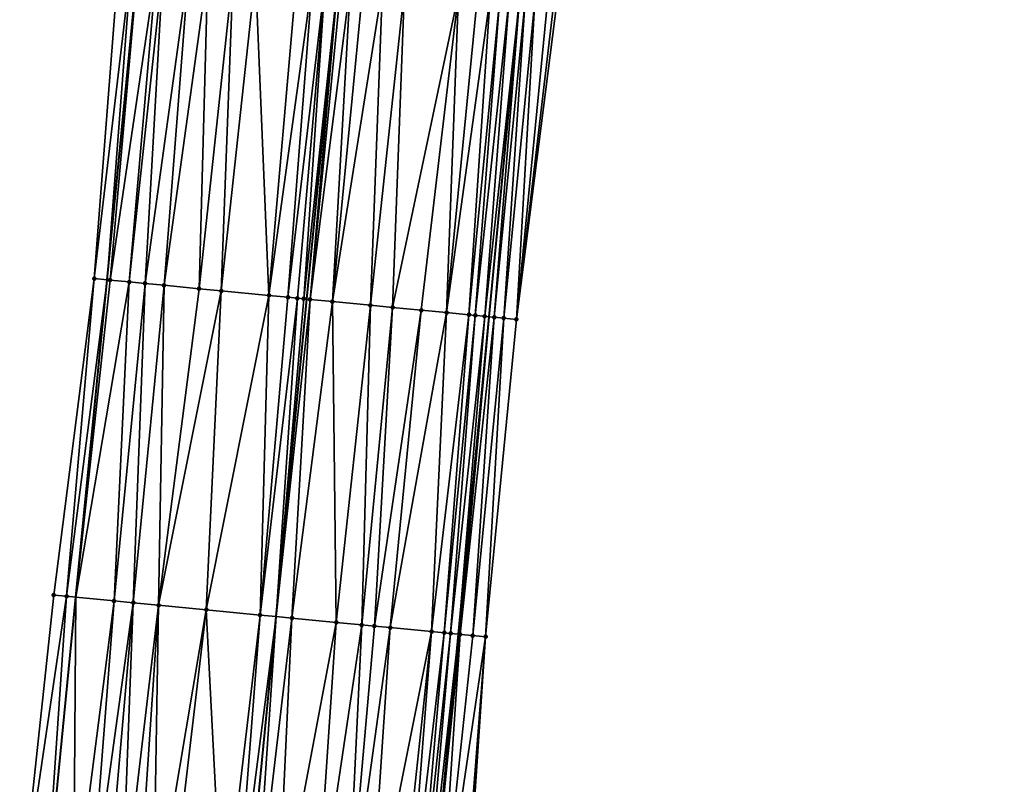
# Model space of a CAD drawing. Header units: feet. Extents: x 2004186 to 2014793, y 836912 to 864902.
# Tile 899 of 974: x 2004211 to 2004273, y 861511 to 861559. Entities that reach past the tile are written whole.
import ezdxf

# ---------------------------------------------------------------- set-up
doc = ezdxf.new("R2010")
doc.units = ezdxf.units.FT
doc.header["$LTSCALE"] = 100
doc.header["$MEASUREMENT"] = 0
for name, color, linetype, lineweight in [('EP_Travel Lane', 5, 'Continuous', 40), ('GPL_Skip Line', 2, 'Continuous', 40), ('Road Shots', 4, 'Continuous', 200), ('Road X-Section', 30, 'Continuous', 13)]:
    doc.layers.add(name, color=color, linetype=linetype, lineweight=lineweight)
doc.layers.add('I-77 SB_MM21-27-Surface-Border', color=7, linetype='Continuous')
doc.layers.add('I-77 SB_MM21-27-Surface-TIN', color=7, linetype='Continuous')

msp = doc.modelspace()

# ---------------------------------------------------------------- linework, layer by layer
at = {"layer": 'EP_Travel Lane'}
for points in [[(2004212.544174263, 861502.873423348, 470.2992342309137), (2004214.489620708, 861522.7748377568, 470.6858175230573), (2004216.435079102, 861542.676374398, 471.0663750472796), (2004218.380463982, 861562.5771590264, 471.4839420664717), (2004220.325887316, 861582.4783370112, 471.8821549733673), (2004222.567689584, 861602.5243743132, 472.2747324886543), (2004224.793888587, 861622.3959875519, 472.6789331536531), (2004227.020107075, 861642.2677747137, 473.0741233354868), (2004229.246394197, 861662.14017452, 473.4375800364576), (2004231.740980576, 861682.1790557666, 473.8291582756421), (2004234.233509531, 861702.0191539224, 474.2284171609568), (2004236.725954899, 861721.8585867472, 474.6600591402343), (2004239.218455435, 861741.6984586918, 475.0703210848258), (2004242.03659576, 861761.6809461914, 475.4789857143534), (2004244.871533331, 861781.4747629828, 475.8894471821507), (2004247.706480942, 861801.2686498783, 476.2963339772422)], [(2004236.56754917, 861500.5505137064, 469.3571244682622), (2004238.482328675, 861520.4542463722, 469.776434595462), (2004240.397134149, 861540.3582489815, 470.1824757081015), (2004242.311902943, 861560.2618703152, 470.6072651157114), (2004244.226708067, 861580.1658692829, 471.0134773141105), (2004246.430381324, 861599.8806447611, 471.3945759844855), (2004248.655593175, 861619.7524403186, 471.7950859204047), (2004250.880840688, 861639.6245543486, 472.1790967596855), (2004253.106084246, 861659.4966330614, 472.5649318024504), (2004255.598611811, 861679.1552493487, 472.9433469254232), (2004258.127927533, 861698.9900976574, 473.3693686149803), (2004260.657264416, 861718.8251119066, 473.7873135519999), (2004263.18652827, 861738.6595534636, 474.233146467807), (2004265.929918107, 861758.2976924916, 474.6420854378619), (2004268.724748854, 861778.0972558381, 475.0505787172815), (2004271.519651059, 861797.8973254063, 475.4332667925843)]]:
    msp.add_polyline3d(points, dxfattribs=at)
at = {"layer": 'GPL_Skip Line'}
msp.add_polyline3d([(2004225.093366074, 861501.6595996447, 469.8263800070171), (2004227.033729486, 861521.5610936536, 470.233231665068), (2004228.97405485, 861541.4621974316, 470.6592828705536), (2004230.914420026, 861561.3637095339, 471.0652443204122), (2004232.854807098, 861581.2654462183, 471.460156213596), (2004235.067180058, 861601.1386514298, 471.8604559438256), (2004237.283219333, 861621.0116460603, 472.2519453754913), (2004239.499281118, 861640.8848425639, 472.6329768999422), (2004241.715335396, 861660.7579717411, 473.0174962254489), (2004244.224484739, 861680.5961824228, 473.397603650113), (2004246.753837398, 861700.4313203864, 473.8095277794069), (2004249.283145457, 861720.2661085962, 474.2384806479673), (2004251.81245754, 861740.1009283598, 474.6658972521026), (2004254.596326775, 861759.9019133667, 475.0688618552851), (2004257.413331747, 861779.6982629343, 475.4802737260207), (2004260.230374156, 861799.4948755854, 475.8782724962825)], dxfattribs=at)
at = {"layer": 'I-77 SB_MM21-27-Surface-Border', "color": 3, "linetype": 'ByBlock', "lineweight": -2}
for points in [[(2004210.95935604, 861503.0270322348, 470.3435030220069), (2004213.098814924, 861522.9095220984, 470.7305084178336), (2004215.636447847, 861542.7538303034, 471.0863253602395), (2004217.178667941, 861562.6938210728, 471.5088526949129), (2004218.322746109, 861582.6723228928, 471.9463492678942), (2004219.959737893, 861602.8135498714, 472.3585131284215), (2004221.976988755, 861622.7085263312, 472.7594692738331), (2004223.994210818, 861642.6032445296, 473.1738044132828), (2004226.210286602, 861662.4765665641, 473.5483366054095), (2004228.748391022, 861682.5584888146, 473.9335185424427), (2004231.277773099, 861702.3938574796, 474.3342172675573), (2004234.203906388, 861722.1783482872, 474.7485484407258), (2004236.931671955, 861741.9883398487, 475.1530451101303), (2004240.53668502, 861761.8935343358, 475.5213609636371), (2004243.74974978, 861781.6338770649, 475.9151746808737), (2004246.962803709, 861801.3741436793, 476.3128690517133)], [(2004272.706248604, 861797.7305978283, 475.3271096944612), (2004270.87945956, 861777.7946982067, 474.8478907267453), (2004268.656578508, 861757.914578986, 474.3978146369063), (2004266.297087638, 861738.2690663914, 473.9376599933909), (2004263.569318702, 861718.4590484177, 473.534443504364), (2004261.23843832, 861698.599229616, 473.0924308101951), (2004258.709119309, 861678.7643555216, 472.6676659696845), (2004256.226923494, 861659.1536028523, 472.3103790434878), (2004254.010886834, 861639.2806316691, 471.9176784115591), (2004251.794888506, 861619.4080042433, 471.507162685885), (2004249.38004766, 861599.5568734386, 471.1312532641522), (2004246.790074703, 861579.9206387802, 470.7847240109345), (2004244.650595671, 861560.0379422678, 470.4078954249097), (2004242.113018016, 861540.1942009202, 470.0241855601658), (2004240.172631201, 861520.2924668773, 469.6291374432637), (2004238.829561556, 861500.3340358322, 469.1590242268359)]]:
    msp.add_polyline3d(points, dxfattribs=at)
at = {"layer": 'I-77 SB_MM21-27-Surface-TIN', "color": 128, "linetype": 'ByBlock', "lineweight": -2}
for points in [[(2004217.974930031, 861562.6165757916, 471.4898947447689), (2004217.178667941, 861562.6938210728, 471.5088526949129), (2004215.636447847, 861542.7538303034, 471.0863253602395)], [(2004217.974930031, 861562.6165757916, 471.4898947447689), (2004215.636447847, 861542.7538303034, 471.0863253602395), (2004216.435079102, 861542.676374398, 471.0663750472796)], [(2004217.974930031, 861562.6165757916, 471.4898947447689), (2004216.435079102, 861542.676374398, 471.0663750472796), (2004218.380463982, 861562.5771590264, 471.4839420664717)], [(2004216.631777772, 861542.6572974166, 471.0614613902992), (2004218.380463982, 861562.5771590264, 471.4839420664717), (2004216.435079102, 861542.676374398, 471.0663750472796)], [(2004219.567425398, 861562.4617896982, 471.4665191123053), (2004218.380463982, 861562.5771590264, 471.4839420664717), (2004216.631777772, 861542.6572974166, 471.0614613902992)], [(2004219.567425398, 861562.4617896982, 471.4665191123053), (2004216.631777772, 861542.6572974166, 471.0614613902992), (2004217.826168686, 861542.5414067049, 471.0341460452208)], [(2004219.965557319, 861562.4231760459, 471.4565979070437), (2004219.567425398, 861562.4617896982, 471.4665191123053), (2004217.826168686, 861542.5414067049, 471.0341460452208)], [(2004219.965557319, 861562.4231760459, 471.4565979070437), (2004217.826168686, 861542.5414067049, 471.0341460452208), (2004218.821511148, 861542.4450024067, 471.0029554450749)], [(2004221.558119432, 861562.2690745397, 471.3995402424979), (2004219.965557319, 861562.4231760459, 471.4565979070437), (2004218.821511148, 861542.4450024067, 471.0029554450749)], [(2004221.558119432, 861562.2690745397, 471.3995402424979), (2004218.821511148, 861542.4450024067, 471.0029554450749), (2004220.01593611, 861542.3294609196, 470.9584580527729)], [(2004222.752526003, 861562.153344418, 471.3643234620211), (2004221.558119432, 861562.2690745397, 471.3995402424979), (2004220.01593611, 861542.3294609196, 470.9584580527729)], [(2004222.752526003, 861562.153344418, 471.3643234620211), (2004220.01593611, 861542.3294609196, 470.9584580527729), (2004222.205683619, 861542.1173108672, 470.8928201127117)], [(2004224.345082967, 861561.9991901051, 471.3098639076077), (2004222.752526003, 861562.153344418, 471.3643234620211), (2004222.205683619, 861542.1173108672, 470.8928201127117)], [(2004224.345082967, 861561.9991901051, 471.3098639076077), (2004222.205683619, 861542.1173108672, 470.8928201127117), (2004223.599171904, 861541.9824354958, 470.844693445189)], [(2004225.738577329, 861561.864377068, 471.2586700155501), (2004224.345082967, 861561.9991901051, 471.3098639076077), (2004223.599171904, 861541.9824354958, 470.844693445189)], [(2004225.738577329, 861561.864377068, 471.2586700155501), (2004223.599171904, 861541.9824354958, 470.844693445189), (2004226.585235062, 861541.693589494, 470.7330703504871)], [(2004228.326498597, 861561.6140424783, 471.1619976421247), (2004225.738577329, 861561.864377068, 471.2586700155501), (2004226.585235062, 861541.693589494, 470.7330703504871)], [(2004229.321854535, 861561.5177763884, 471.1240068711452), (2004228.326498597, 861561.6140424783, 471.1619976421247), (2004226.585235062, 861541.693589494, 470.7330703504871)], [(2004229.321854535, 861561.5177763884, 471.1240068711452), (2004226.585235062, 861541.693589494, 470.7330703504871), (2004227.779655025, 861541.5779967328, 470.6910956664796)], [(2004230.118144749, 861561.4408195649, 471.0908566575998), (2004229.321854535, 861561.5177763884, 471.1240068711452), (2004227.779655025, 861541.5779967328, 470.6910956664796)], [(2004230.118144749, 861561.4408195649, 471.0908566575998), (2004227.779655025, 861541.5779967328, 470.6910956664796), (2004228.376854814, 861541.5200958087, 470.6752519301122)], [(2004230.118144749, 861561.4408195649, 471.0908566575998), (2004228.376854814, 861541.5200958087, 470.6752519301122), (2004228.774985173, 861541.4814661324, 470.666119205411)], [(2004230.118144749, 861561.4408195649, 471.0908566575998), (2004228.774985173, 861541.4814661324, 470.666119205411), (2004230.914420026, 861561.3637095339, 471.0652443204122)], [(2004228.774985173, 861541.4814661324, 470.666119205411), (2004228.97405485, 861541.4621974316, 470.6592828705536), (2004230.914420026, 861561.3637095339, 471.0652443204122)], [(2004229.173124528, 861541.4429287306, 470.6524465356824), (2004230.914420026, 861561.3637095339, 471.0652443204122), (2004228.97405485, 861541.4621974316, 470.6592828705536)], [(2004231.113488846, 861561.3444320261, 471.058841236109), (2004230.914420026, 861561.3637095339, 471.0652443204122), (2004229.173124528, 861541.4429287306, 470.6524465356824)], [(2004231.710699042, 861561.2866378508, 471.0377452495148), (2004231.113488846, 861561.3444320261, 471.058841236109), (2004229.173124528, 861541.4429287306, 470.6524465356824)], [(2004231.710699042, 861561.2866378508, 471.0377452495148), (2004229.173124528, 861541.4429287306, 470.6524465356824), (2004230.566635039, 861541.3082813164, 470.5931042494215)], [(2004232.506991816, 861561.2097072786, 471.003303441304), (2004231.710699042, 861561.2866378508, 471.0377452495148), (2004230.566635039, 861541.3082813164, 470.5931042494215)], [(2004233.70140773, 861561.0940729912, 470.963371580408), (2004232.506991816, 861561.2097072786, 471.003303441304), (2004230.566635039, 861541.3082813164, 470.5931042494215)], [(2004233.70140773, 861561.0940729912, 470.963371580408), (2004230.566635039, 861541.3082813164, 470.5931042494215), (2004232.955477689, 861541.077123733, 470.5077802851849)], [(2004235.094911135, 861560.9593527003, 470.9076145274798), (2004233.70140773, 861561.0940729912, 470.963371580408), (2004232.955477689, 861541.077123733, 470.5077802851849)], [(2004235.094911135, 861560.9593527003, 470.9076145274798), (2004232.955477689, 861541.077123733, 470.5077802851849), (2004234.348965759, 861540.9422461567, 470.4597621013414)], [(2004238.479082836, 861560.6316532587, 470.7978671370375), (2004235.094911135, 861560.9593527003, 470.9076145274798), (2004234.348965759, 861540.9422461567, 470.4597621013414)], [(2004238.479082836, 861560.6316532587, 470.7978671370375), (2004234.348965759, 861540.9422461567, 470.4597621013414), (2004236.14059692, 861540.7688694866, 470.3961864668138)], [(2004238.479082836, 861560.6316532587, 470.7978671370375), (2004236.14059692, 861540.7688694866, 470.3961864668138), (2004237.733174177, 861540.6149233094, 470.3314869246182)], [(2004239.673513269, 861560.5161678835, 470.7506087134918), (2004238.479082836, 861560.6316532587, 470.7978671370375), (2004237.733174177, 861540.6149233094, 470.3314869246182)], [(2004240.469799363, 861560.4391687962, 470.7195378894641), (2004239.673513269, 861560.5161678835, 470.7506087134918), (2004237.733174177, 861540.6149233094, 470.3314869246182)], [(2004240.469799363, 861560.4391687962, 470.7195378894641), (2004237.733174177, 861540.6149233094, 470.3314869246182), (2004239.126698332, 861540.4804158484, 470.2652588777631)], [(2004241.067027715, 861560.3815608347, 470.6892800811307), (2004240.469799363, 861560.4391687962, 470.7195378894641), (2004239.126698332, 861540.4804158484, 470.2652588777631)], [(2004241.067027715, 861560.3815608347, 470.6892800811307), (2004239.126698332, 861540.4804158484, 470.2652588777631), (2004239.524853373, 861540.4420393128, 470.2436715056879)], [(2004241.664267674, 861560.3240719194, 470.6531651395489), (2004241.067027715, 861560.3815608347, 470.6892800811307), (2004239.524853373, 861540.4420393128, 470.2436715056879)], [(2004241.664267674, 861560.3240719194, 470.6531651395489), (2004239.524853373, 861540.4420393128, 470.2436715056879), (2004240.122099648, 861540.384615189, 470.2043689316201)], [(2004241.664267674, 861560.3240719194, 470.6531651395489), (2004240.122099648, 861540.384615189, 470.2043689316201), (2004242.311902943, 861560.2618703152, 470.6072651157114)], [(2004240.122099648, 861540.384615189, 470.2043689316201), (2004240.397134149, 861540.3582489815, 470.1824757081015), (2004242.311902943, 861560.2618703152, 470.6072651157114)], [(2004240.719362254, 861540.3273585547, 470.1568257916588), (2004242.311902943, 861560.2618703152, 470.6072651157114), (2004240.397134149, 861540.3582489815, 470.1824757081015)], [(2004242.65968813, 861560.228467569, 470.5826164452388), (2004242.311902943, 861560.2618703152, 470.6072651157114), (2004240.719362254, 861540.3273585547, 470.1568257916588)], [(2004242.65968813, 861560.228467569, 470.5826164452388), (2004240.719362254, 861540.3273585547, 470.1568257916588), (2004241.316640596, 861540.2702633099, 470.1013422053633)], [(2004243.256958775, 861560.1712933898, 470.5310163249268), (2004242.65968813, 861560.228467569, 470.5826164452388), (2004241.316640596, 861540.2702633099, 470.1013422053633)], [(2004243.256958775, 861560.1712933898, 470.5310163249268), (2004241.316640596, 861540.2702633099, 470.1013422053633), (2004242.113018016, 861540.1942009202, 470.0241855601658)], [(2004244.053331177, 861560.095179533, 470.4563916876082), (2004243.256958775, 861560.1712933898, 470.5310163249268), (2004242.113018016, 861540.1942009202, 470.0241855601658)], [(2004244.451509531, 861560.0570421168, 470.4230394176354), (2004244.053331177, 861560.095179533, 470.4563916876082), (2004242.113018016, 861540.1942009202, 470.0241855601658)], [(2004244.451509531, 861560.0570421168, 470.4230394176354), (2004242.113018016, 861540.1942009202, 470.0241855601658), (2004244.650595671, 861560.0379422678, 470.4078954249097)], [(2004215.636447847, 861542.7538303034, 471.0863253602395), (2004213.098814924, 861522.9095220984, 470.7305084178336), (2004213.895086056, 861522.8323695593, 470.706987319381)], [(2004215.636447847, 861542.7538303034, 471.0863253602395), (2004213.895086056, 861522.8323695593, 470.706987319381), (2004216.435079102, 861542.676374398, 471.0663750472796)], [(2004213.895086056, 861522.8323695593, 470.706987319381), (2004214.489620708, 861522.7748377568, 470.6858175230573), (2004216.435079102, 861542.676374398, 471.0663750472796)], [(2004216.631777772, 861542.6572974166, 471.0614613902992), (2004216.435079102, 861542.676374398, 471.0663750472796), (2004214.489620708, 861522.7748377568, 470.6858175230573)], [(2004217.826168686, 861542.5414067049, 471.0341460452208), (2004216.631777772, 861542.6572974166, 471.0614613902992), (2004214.489620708, 861522.7748377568, 470.6858175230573)], [(2004217.826168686, 861542.5414067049, 471.0341460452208), (2004214.489620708, 861522.7748377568, 470.6858175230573), (2004216.881138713, 861522.5434158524, 470.6006619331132)], [(2004218.821511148, 861542.4450024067, 471.0029554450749), (2004217.826168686, 861542.5414067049, 471.0341460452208), (2004216.881138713, 861522.5434158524, 470.6006619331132)], [(2004218.821511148, 861542.4450024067, 471.0029554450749), (2004216.881138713, 861522.5434158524, 470.6006619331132), (2004218.075562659, 861522.4278639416, 470.556676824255)], [(2004220.01593611, 861542.3294609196, 470.9584580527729), (2004218.821511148, 861542.4450024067, 471.0029554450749), (2004218.075562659, 861522.4278639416, 470.556676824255)], [(2004220.01593611, 861542.3294609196, 470.9584580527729), (2004218.075562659, 861522.4278639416, 470.556676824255), (2004219.668121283, 861522.2737266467, 470.501379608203)], [(2004222.205683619, 861542.1173108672, 470.8928201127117), (2004220.01593611, 861542.3294609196, 470.9584580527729), (2004219.668121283, 861522.2737266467, 470.501379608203)], [(2004223.599171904, 861541.9824354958, 470.844693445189), (2004222.205683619, 861542.1173108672, 470.8928201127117), (2004219.668121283, 861522.2737266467, 470.501379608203)], [(2004223.599171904, 861541.9824354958, 470.844693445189), (2004219.668121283, 861522.2737266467, 470.501379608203), (2004222.654181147, 861521.9848468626, 470.3914171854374)], [(2004226.585235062, 861541.693589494, 470.7330703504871), (2004223.599171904, 861541.9824354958, 470.844693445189), (2004222.654181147, 861521.9848468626, 470.3914171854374)], [(2004226.585235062, 861541.693589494, 470.7330703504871), (2004222.654181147, 861521.9848468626, 470.3914171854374), (2004226.038385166, 861521.6574789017, 470.2653600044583)], [(2004227.779655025, 861541.5779967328, 470.6910956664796), (2004226.585235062, 861541.693589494, 470.7330703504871), (2004226.038385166, 861521.6574789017, 470.2653600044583)], [(2004228.376854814, 861541.5200958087, 470.6752519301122), (2004227.779655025, 861541.5779967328, 470.6910956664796), (2004226.038385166, 861521.6574789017, 470.2653600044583)], [(2004228.376854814, 861541.5200958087, 470.6752519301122), (2004226.038385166, 861521.6574789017, 470.2653600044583), (2004227.033729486, 861521.5610936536, 470.233231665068)], [(2004228.774985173, 861541.4814661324, 470.666119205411), (2004228.376854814, 861541.5200958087, 470.6752519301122), (2004227.033729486, 861521.5610936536, 470.233231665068)], [(2004228.774985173, 861541.4814661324, 470.666119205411), (2004227.033729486, 861521.5610936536, 470.233231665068), (2004228.97405485, 861541.4621974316, 470.6592828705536)], [(2004229.173124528, 861541.4429287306, 470.6524465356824), (2004228.97405485, 861541.4621974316, 470.6592828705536), (2004227.033729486, 861521.5610936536, 470.233231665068)], [(2004229.173124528, 861541.4429287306, 470.6524465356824), (2004227.033729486, 861521.5610936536, 470.233231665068), (2004228.029073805, 861521.4647084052, 470.2011033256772)], [(2004230.566635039, 861541.3082813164, 470.5931042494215), (2004229.173124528, 861541.4429287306, 470.6524465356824), (2004228.029073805, 861521.4647084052, 470.2011033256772)], [(2004230.566635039, 861541.3082813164, 470.5931042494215), (2004228.029073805, 861521.4647084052, 470.2011033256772), (2004230.816062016, 861521.1950770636, 470.0989740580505)], [(2004232.955477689, 861541.077123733, 470.5077802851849), (2004230.566635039, 861541.3082813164, 470.5931042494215), (2004230.816062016, 861521.1950770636, 470.0989740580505)], [(2004232.955477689, 861541.077123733, 470.5077802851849), (2004230.816062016, 861521.1950770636, 470.0989740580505), (2004232.408633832, 861521.0410750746, 470.0370197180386)], [(2004234.348965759, 861540.9422461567, 470.4597621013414), (2004232.955477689, 861541.077123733, 470.5077802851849), (2004232.408633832, 861521.0410750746, 470.0370197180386)], [(2004234.348965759, 861540.9422461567, 470.4597621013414), (2004232.408633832, 861521.0410750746, 470.0370197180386), (2004233.204910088, 861520.9639750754, 470.0109136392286)], [(2004236.14059692, 861540.7688694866, 470.3961864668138), (2004234.348965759, 861540.9422461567, 470.4597621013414), (2004233.204910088, 861520.9639750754, 470.0109136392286)], [(2004236.14059692, 861540.7688694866, 470.3961864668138), (2004233.204910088, 861520.9639750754, 470.0109136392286), (2004234.200251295, 861520.8675579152, 469.9803553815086)], [(2004237.733174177, 861540.6149233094, 470.3314869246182), (2004236.14059692, 861540.7688694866, 470.3961864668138), (2004234.200251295, 861520.8675579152, 469.9803553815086)], [(2004237.733174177, 861540.6149233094, 470.3314869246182), (2004234.200251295, 861520.8675579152, 469.9803553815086), (2004236.788189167, 861520.6173936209, 469.875303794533)], [(2004239.126698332, 861540.4804158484, 470.2652588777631), (2004237.733174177, 861540.6149233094, 470.3314869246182), (2004236.788189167, 861520.6173936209, 469.875303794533)], [(2004239.126698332, 861540.4804158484, 470.2652588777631), (2004236.788189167, 861520.6173936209, 469.875303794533), (2004237.584490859, 861520.5405545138, 469.8363616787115)], [(2004239.524853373, 861540.4420393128, 470.2436715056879), (2004239.126698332, 861540.4804158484, 470.2652588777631), (2004237.584490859, 861520.5405545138, 469.8363616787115)], [(2004239.524853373, 861540.4420393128, 470.2436715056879), (2004237.584490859, 861520.5405545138, 469.8363616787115), (2004237.982650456, 861520.502224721, 469.8124743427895)], [(2004240.122099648, 861540.384615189, 470.2043689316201), (2004239.524853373, 861540.4420393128, 470.2436715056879), (2004237.982650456, 861520.502224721, 469.8124743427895)], [(2004240.122099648, 861540.384615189, 470.2043689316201), (2004237.982650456, 861520.502224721, 469.8124743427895), (2004238.482328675, 861520.4542463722, 469.776434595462)], [(2004240.122099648, 861540.384615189, 470.2043689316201), (2004238.482328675, 861520.4542463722, 469.776434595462), (2004240.397134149, 861540.3582489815, 470.1824757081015)], [(2004238.579904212, 861520.4448773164, 469.7693968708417), (2004240.397134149, 861540.3582489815, 470.1824757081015), (2004238.482328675, 861520.4542463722, 469.776434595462)], [(2004240.719362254, 861540.3273585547, 470.1568257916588), (2004240.397134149, 861540.3582489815, 470.1824757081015), (2004238.579904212, 861520.4448773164, 469.7693968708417)], [(2004240.719362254, 861540.3273585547, 470.1568257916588), (2004238.579904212, 861520.4448773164, 469.7693968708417), (2004239.376262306, 861520.3686167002, 469.7019926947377)], [(2004241.316640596, 861540.2702633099, 470.1013422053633), (2004240.719362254, 861540.3273585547, 470.1568257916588), (2004239.376262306, 861520.3686167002, 469.7019926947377)], [(2004241.316640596, 861540.2702633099, 470.1013422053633), (2004239.376262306, 861520.3686167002, 469.7019926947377), (2004240.172631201, 861520.2924668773, 469.6291374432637)], [(2004241.316640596, 861540.2702633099, 470.1013422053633), (2004240.172631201, 861520.2924668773, 469.6291374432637), (2004242.113018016, 861540.1942009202, 470.0241855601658)], [(2004213.895086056, 861522.8323695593, 470.706987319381), (2004213.098814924, 861522.9095220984, 470.7305084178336), (2004210.95935604, 861503.0270322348, 470.3435030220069)], [(2004213.895086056, 861522.8323695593, 470.706987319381), (2004210.95935604, 861503.0270322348, 470.3435030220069), (2004212.544174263, 861502.873423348, 470.2992342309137)], [(2004213.895086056, 861522.8323695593, 470.706987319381), (2004212.544174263, 861502.873423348, 470.2992342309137), (2004214.489620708, 861522.7748377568, 470.6858175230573)], [(2004214.343497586, 861502.6990235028, 470.2489736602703), (2004214.489620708, 861522.7748377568, 470.6858175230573), (2004212.544174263, 861502.873423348, 470.2992342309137)], [(2004216.881138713, 861522.5434158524, 470.6006619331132), (2004214.489620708, 861522.7748377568, 470.6858175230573), (2004214.343497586, 861502.6990235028, 470.2489736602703)], [(2004216.881138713, 861522.5434158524, 470.6006619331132), (2004214.343497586, 861502.6990235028, 470.2489736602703), (2004215.338843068, 861502.6026501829, 470.2162588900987)], [(2004218.075562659, 861522.4278639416, 470.556676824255), (2004216.881138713, 861522.5434158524, 470.6006619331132), (2004215.338843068, 861502.6026501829, 470.2162588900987)], [(2004218.075562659, 861522.4278639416, 470.556676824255), (2004215.338843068, 861502.6026501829, 470.2162588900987), (2004216.33420115, 861502.5064060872, 470.1771862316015)], [(2004218.075562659, 861522.4278639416, 470.556676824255), (2004216.33420115, 861502.5064060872, 470.1771862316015), (2004217.329574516, 861502.4103187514, 470.1304008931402)], [(2004219.668121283, 861522.2737266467, 470.501379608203), (2004218.075562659, 861522.4278639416, 470.556676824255), (2004217.329574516, 861502.4103187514, 470.1304008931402)], [(2004219.668121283, 861522.2737266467, 470.501379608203), (2004217.329574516, 861502.4103187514, 470.1304008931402), (2004218.324947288, 861502.3142253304, 470.0839149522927)], [(2004219.668121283, 861522.2737266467, 470.501379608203), (2004218.324947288, 861502.3142253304, 470.0839149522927), (2004219.320303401, 861502.2179610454, 470.0458356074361)], [(2004222.654181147, 861521.9848468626, 470.3914171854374), (2004219.668121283, 861522.2737266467, 470.501379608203), (2004219.320303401, 861502.2179610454, 470.0458356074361)], [(2004222.654181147, 861521.9848468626, 470.3914171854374), (2004219.320303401, 861502.2179610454, 470.0458356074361), (2004220.315651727, 861502.1216168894, 470.0116859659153)], [(2004222.654181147, 861521.9848468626, 470.3914171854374), (2004220.315651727, 861502.1216168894, 470.0116859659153), (2004223.699877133, 861501.7944682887, 469.8748377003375)], [(2004226.038385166, 861521.6574789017, 470.2653600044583), (2004222.654181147, 861521.9848468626, 470.3914171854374), (2004223.699877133, 861501.7944682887, 469.8748377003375)], [(2004226.038385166, 861521.6574789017, 470.2653600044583), (2004223.699877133, 861501.7944682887, 469.8748377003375), (2004224.496163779, 861501.7174748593, 469.8434886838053)], [(2004226.038385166, 861521.6574789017, 470.2653600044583), (2004224.496163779, 861501.7174748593, 469.8434886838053), (2004227.033729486, 861521.5610936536, 470.233231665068)], [(2004224.496163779, 861501.7174748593, 469.8434886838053), (2004225.093366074, 861501.6595996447, 469.8263800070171), (2004227.033729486, 861521.5610936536, 470.233231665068)], [(2004225.690568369, 861501.60172443, 469.8092713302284), (2004227.033729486, 861521.5610936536, 470.233231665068), (2004225.093366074, 861501.6595996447, 469.8263800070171)], [(2004228.029073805, 861521.4647084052, 470.2011033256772), (2004227.033729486, 861521.5610936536, 470.233231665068), (2004225.690568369, 861501.60172443, 469.8092713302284)], [(2004228.029073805, 861521.4647084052, 470.2011033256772), (2004225.690568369, 861501.60172443, 469.8092713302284), (2004227.084062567, 861501.4669096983, 469.7581611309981)], [(2004230.816062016, 861521.1950770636, 470.0989740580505), (2004228.029073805, 861521.4647084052, 470.2011033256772), (2004227.084062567, 861501.4669096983, 469.7581611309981)], [(2004230.816062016, 861521.1950770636, 470.0989740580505), (2004227.084062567, 861501.4669096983, 469.7581611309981), (2004229.472921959, 861501.2359238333, 469.6643884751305)], [(2004232.408633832, 861521.0410750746, 470.0370197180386), (2004230.816062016, 861521.1950770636, 470.0989740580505), (2004229.472921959, 861501.2359238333, 469.6643884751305)], [(2004232.408633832, 861521.0410750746, 470.0370197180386), (2004229.472921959, 861501.2359238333, 469.6643884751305), (2004231.463625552, 861501.0433067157, 469.5925863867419)], [(2004233.204910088, 861520.9639750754, 470.0109136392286), (2004232.408633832, 861521.0410750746, 470.0370197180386), (2004231.463625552, 861501.0433067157, 469.5925863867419)], [(2004234.200251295, 861520.8675579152, 469.9803553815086), (2004233.204910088, 861520.9639750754, 470.0109136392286), (2004231.463625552, 861501.0433067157, 469.5925863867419)], [(2004234.200251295, 861520.8675579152, 469.9803553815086), (2004231.463625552, 861501.0433067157, 469.5925863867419), (2004232.857118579, 861500.9084799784, 469.5420668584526)], [(2004236.788189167, 861520.6173936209, 469.875303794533), (2004234.200251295, 861520.8675579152, 469.9803553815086), (2004232.857118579, 861500.9084799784, 469.5420668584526)], [(2004236.788189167, 861520.6173936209, 469.875303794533), (2004232.857118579, 861500.9084799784, 469.5420668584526), (2004234.648759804, 861500.7352065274, 469.4734127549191)], [(2004236.788189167, 861520.6173936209, 469.875303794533), (2004234.648759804, 861500.7352065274, 469.4734127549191), (2004235.245982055, 861500.6775359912, 469.446233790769)], [(2004237.584490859, 861520.5405545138, 469.8363616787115), (2004236.788189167, 861520.6173936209, 469.875303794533), (2004235.245982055, 861500.6775359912, 469.446233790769)], [(2004237.584490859, 861520.5405545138, 469.8363616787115), (2004235.245982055, 861500.6775359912, 469.446233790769), (2004235.843214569, 861500.6199707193, 469.4138757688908)], [(2004237.982650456, 861520.502224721, 469.8124743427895), (2004237.584490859, 861520.5405545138, 469.8363616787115), (2004235.843214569, 861500.6199707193, 469.4138757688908)], [(2004237.982650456, 861520.502224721, 469.8124743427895), (2004235.843214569, 861500.6199707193, 469.4138757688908), (2004236.241383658, 861500.5817382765, 469.3851989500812)], [(2004237.982650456, 861520.502224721, 469.8124743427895), (2004236.241383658, 861500.5817382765, 469.3851989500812), (2004238.482328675, 861520.4542463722, 469.776434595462)], [(2004236.241383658, 861500.5817382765, 469.3851989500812), (2004236.56754917, 861500.5505137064, 469.3571244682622), (2004238.482328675, 861520.4542463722, 469.776434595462)], [(2004238.579904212, 861520.4448773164, 469.7693968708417), (2004238.482328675, 861520.4542463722, 469.776434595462), (2004236.56754917, 861500.5505137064, 469.3571244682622)], [(2004238.579904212, 861520.4448773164, 469.7693968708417), (2004236.56754917, 861500.5505137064, 469.3571244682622), (2004237.236834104, 861500.4864415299, 469.2995162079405)], [(2004239.376262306, 861520.3686167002, 469.7019926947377), (2004238.579904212, 861520.4448773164, 469.7693968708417), (2004237.236834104, 861500.4864415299, 469.2995162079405)], [(2004239.376262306, 861520.3686167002, 469.7019926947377), (2004237.236834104, 861500.4864415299, 469.2995162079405), (2004240.172631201, 861520.2924668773, 469.6291374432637)], [(2004240.172631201, 861520.2924668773, 469.6291374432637), (2004237.236834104, 861500.4864415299, 469.2995162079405), (2004238.630472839, 861500.353109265, 469.1754678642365)], [(2004240.172631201, 861520.2924668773, 469.6291374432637), (2004238.630472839, 861500.353109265, 469.1754678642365), (2004238.829561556, 861500.3340358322, 469.1590242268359)]]:
    msp.add_3dface(points, dxfattribs=at)
at = {"layer": 'Road Shots', "lineweight": 100}
for p in [(2004215.636447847, 861542.7538303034, 471.0863253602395), (2004216.631777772, 861542.6572974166, 471.0614613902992), (2004217.826168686, 861542.5414067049, 471.0341460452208), (2004218.821511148, 861542.4450024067, 471.0029554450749), (2004220.01593611, 861542.3294609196, 470.9584580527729), (2004222.205683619, 861542.1173108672, 470.8928201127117), (2004223.599171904, 861541.9824354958, 470.844693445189), (2004226.585235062, 861541.693589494, 470.7330703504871), (2004227.779655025, 861541.5779967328, 470.6910956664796), (2004228.376854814, 861541.5200958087, 470.6752519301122), (2004228.774985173, 861541.4814661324, 470.666119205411), (2004229.173124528, 861541.4429287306, 470.6524465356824), (2004230.566635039, 861541.3082813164, 470.5931042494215), (2004232.955477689, 861541.077123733, 470.5077802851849), (2004234.348965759, 861540.9422461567, 470.4597621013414), (2004236.14059692, 861540.7688694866, 470.3961864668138), (2004237.733174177, 861540.6149233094, 470.3314869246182), (2004239.126698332, 861540.4804158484, 470.2652588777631), (2004239.524853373, 861540.4420393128, 470.2436715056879), (2004240.122099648, 861540.384615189, 470.2043689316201), (2004240.719362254, 861540.3273585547, 470.1568257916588), (2004241.316640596, 861540.2702633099, 470.1013422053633), (2004242.113018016, 861540.1942009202, 470.0241855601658), (2004213.098814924, 861522.9095220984, 470.7305084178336), (2004213.895086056, 861522.8323695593, 470.706987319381), (2004216.881138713, 861522.5434158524, 470.6006619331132), (2004218.075562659, 861522.4278639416, 470.556676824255), (2004219.668121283, 861522.2737266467, 470.501379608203), (2004222.654181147, 861521.9848468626, 470.3914171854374), (2004226.038385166, 861521.6574789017, 470.2653600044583), (2004228.029073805, 861521.4647084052, 470.2011033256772), (2004230.816062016, 861521.1950770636, 470.0989740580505), (2004232.408633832, 861521.0410750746, 470.0370197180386), (2004233.204910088, 861520.9639750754, 470.0109136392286), (2004234.200251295, 861520.8675579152, 469.9803553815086), (2004236.788189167, 861520.6173936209, 469.875303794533), (2004237.584490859, 861520.5405545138, 469.8363616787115), (2004237.982650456, 861520.502224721, 469.8124743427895), (2004238.579904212, 861520.4448773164, 469.7693968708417), (2004239.376262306, 861520.3686167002, 469.7019926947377), (2004240.172631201, 861520.2924668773, 469.6291374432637)]:
    msp.add_point(p, dxfattribs=at)
at = {"layer": 'Road X-Section', "extrusion": (0.09701801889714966, 0.9950731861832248, 0.02041710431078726), "elevation": 1051752.741796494, "flags": 128}
msp.add_lwpolyline([(-1911154.449660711, -21007.03804694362), (-1911155.44966071, -21007.06291609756), (-1911156.64966071, -21007.09023713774), (-1911157.64966071, -21007.12143424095), (-1911158.849660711, -21007.16594091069), (-1911161.04966071, -21007.23159253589), (-1911162.44966071, -21007.27972923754), (-1911165.44966071, -21007.39137560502), (-1911166.64966071, -21007.43335904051), (-1911167.249660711, -21007.4492060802), (-1911167.64966071, -21007.45834070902), (-1911168.04966071, -21007.47201622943), (-1911169.449660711, -21007.53137088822), (-1911171.84966071, -21007.61671264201), (-1911173.24966071, -21007.66474083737), (-1911175.04966071, -21007.72832972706), (-1911176.64966071, -21007.79304275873), (-1911178.04966071, -21007.85928461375), (-1911178.449660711, -21007.88087648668), (-1911179.04966071, -21007.9201872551), (-1911179.64966071, -21007.96774030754), (-1911180.249660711, -21008.02323546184), (-1911181.049660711, -21008.10040819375)], dxfattribs=at)
at = {"layer": 'Road X-Section', "extrusion": (0.09701802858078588, 0.9950731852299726, 0.02041710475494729), "elevation": 1051732.760383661, "flags": 128}
msp.add_lwpolyline([(-1911153.839422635, -21006.98635784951), (-1911154.639422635, -21007.00988385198), (-1911157.639422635, -21007.11623140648), (-1911158.839422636, -21007.16022568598), (-1911160.439422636, -21007.21553443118), (-1911163.439422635, -21007.32551978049), (-1911166.839422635, -21007.45160324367), (-1911168.839422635, -21007.51587331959), (-1911171.639422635, -21007.61802388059), (-1911173.239422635, -21007.67999113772), (-1911174.039422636, -21007.70610265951), (-1911175.039422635, -21007.73666728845), (-1911177.639422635, -21007.84174077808), (-1911178.439422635, -21007.8806910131), (-1911178.839422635, -21007.9045833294), (-1911179.439422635, -21007.94766978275), (-1911180.239422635, -21008.01508801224), (-1911181.039422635, -21008.08795845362)], dxfattribs=at)

doc.saveas('drawing.dxf')
